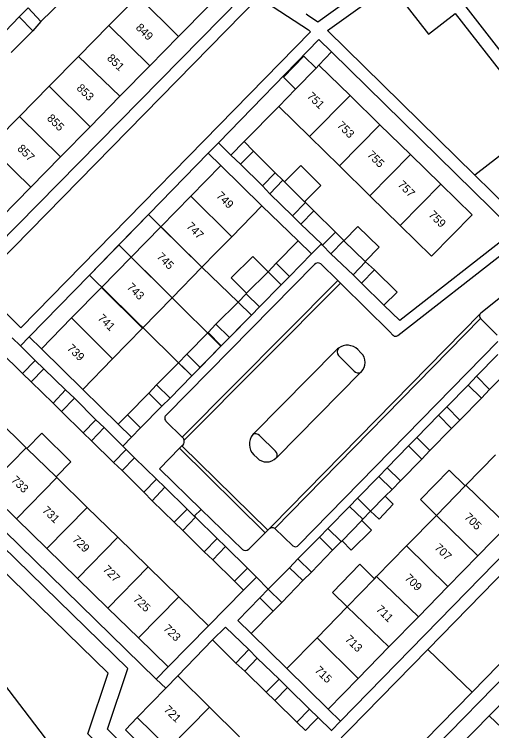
# Model space of a CAD drawing. Extents: x 194485 to 197793, y 468269 to 470822.
# Drawn here: x 196200.5 to 196270.4, y 470180.1 to 470284.9 of the extents above; entities that cross this region are included whole.
import ezdxf

# ---------------------------------------------------------------- set-up
doc = ezdxf.new("R2010")
doc.units = 0
for name, color, linetype in [('BGT grensvlak begroeid terreindeel', 7, 'Continuous'), ('BGT grensvlak gebouwinstallatie plus 1', 7, 'Continuous'), ('BGT grensvlak onbegroeid terreindeel', 7, 'Continuous'), ('BGT grensvlak pand op maaiveld', 7, 'Continuous'), ('BGT grensvlak pand op maaiveld LR', 7, 'Continuous'), ('BGT grensvlak waterdeel', 7, 'Continuous'), ('BGT grensvlak wegdeel', 7, 'Continuous'), ('BGT lijnelement scheiding walbescherming', 7, 'Continuous'), ('BGT tekst huisnummerreeks', 7, 'Continuous'), ('GEM grensvlak WOZ_BRK percelen', 7, 'Continuous')]:
    doc.layers.add(name, color=color, linetype=linetype)

msp = doc.modelspace()

# ---------------------------------------------------------------- linework, layer by layer
at = {"layer": 'BGT grensvlak begroeid terreindeel'}
for p, q in [((196277.59, 470268.85), (196267.91, 470261.31)), ((196267.54, 470185.72), (196261.02, 470191.94))]:
    msp.add_line(p, q, dxfattribs=at)
for points in [[(196255.57, 470289.12), (196261.14, 470281.96), (196265.05, 470285)], [(196261.33, 470105.93), (196264.15, 470112.99), (196265.39, 470122.16), (196234.6, 470152.43), (196229.72, 470161.34), (196211.27, 470179.6), (196214.25, 470188.46), (196192, 470210.14), (196182.11, 470219.78), (196177.92, 470227.72)]]:
    msp.add_lwpolyline(points, dxfattribs=at)
at = {"layer": 'BGT grensvlak gebouwinstallatie plus 1'}
for p, q in [((196202.54, 470285.81), (196201.23, 470284.48)), ((196204.4, 470283.79), (196203.2, 470282.46)), ((196232.2, 470264.27), (196234.15, 470266.24)), ((196234.15, 470266.24), (196235.52, 470264.86)), ((196232.2, 470264.27), (196233.61, 470262.92)), ((196239.82, 470260.61), (196238.69, 470261.67)), ((196237.93, 470258.58), (196236.82, 470259.77)), ((196243.12, 470257.32), (196244.35, 470256.12)), ((196242.45, 470254.16), (196241.23, 470255.36)), ((196247.51, 470252.98), (196248.74, 470251.78)), ((196245.63, 470251.11), (196246.86, 470249.82)), ((196237.66, 470247.2), (196238.84, 470248.46)), ((196251.92, 470248.67), (196253.23, 470247.5)), ((196239.57, 470245.27), (196240.78, 470246.5)), ((196250.12, 470246.75), (196251.31, 470245.53)), ((196233.26, 470242.77), (196234.45, 470243.99)), ((196235.21, 470240.84), (196236.41, 470242.05)), ((196228.89, 470238.32), (196230.03, 470239.55)), ((196230.81, 470236.36), (196232.01, 470237.59)), ((196224.52, 470233.9), (196225.75, 470235.15)), ((196203.57, 470234.23), (196204.81, 470233.01)), ((196226.48, 470231.96), (196227.69, 470233.19)), ((196202.96, 470231.12), (196201.72, 470232.33)), ((196266.95, 470230.62), (196268.16, 470231.92)), ((196220.2, 470229.42), (196221.3, 470230.67)), ((196209.3, 470228.69), (196208, 470229.91)), ((196270.06, 470229.96), (196268.88, 470228.69)), ((196222.11, 470227.52), (196223.31, 470228.73)), ((196207.43, 470226.78), (196206.18, 470227.98)), ((196262.61, 470226.2), (196263.82, 470227.43)), ((196217.05, 470226.28), (196215.7, 470224.91)), ((196212.46, 470225.55), (196213.65, 470224.4)), ((196265.74, 470225.51), (196264.53, 470224.27)), ((196215.7, 470224.91), (196217.66, 470222.99)), ((196219, 470224.35), (196217.66, 470222.99)), ((196211.81, 470222.49), (196210.6, 470223.65)), ((196259.41, 470222.96), (196258.21, 470221.72)), ((196218.1, 470219.99), (196216.88, 470221.2)), ((196261.36, 470221.03), (196260.18, 470219.8)), ((196216.27, 470218.12), (196215.02, 470219.31)), ((196255.09, 470218.53), (196253.86, 470217.25)), ((196259.95, 470213.86), (196264.17, 470218.18)), ((196264.17, 470218.18), (196266.52, 470215.89)), ((196222.56, 470215.67), (196221.31, 470216.84)), ((196257.05, 470216.63), (196255.81, 470215.37)), ((196220.7, 470213.7), (196219.47, 470214.95)), ((196249.59, 470212.87), (196250.74, 470214.07)), ((196255.97, 470213.2), (196254.8, 470214.35)), ((196262.29, 470211.56), (196259.95, 470213.86)), ((196253.9, 470211.01), (196255.97, 470213.2)), ((196226.85, 470211.45), (196225.8, 470212.49)), ((196252.66, 470212.18), (196251.53, 470210.99)), ((196252.66, 470212.18), (196253.9, 470211.01)), ((196225.17, 470209.36), (196223.92, 470210.57)), ((196227.02, 470211.29), (196226.85, 470211.45)), ((196251.38, 470210.83), (196252.79, 470209.4)), ((196246.42, 470209.66), (196245.16, 470208.36)), ((196252.79, 470209.4), (196249.84, 470206.48)), ((196231.43, 470206.99), (196230.2, 470208.2)), ((196248.37, 470207.74), (196247.08, 470206.45)), ((196249.84, 470206.48), (196248.48, 470207.85)), ((196229.56, 470205.05), (196228.32, 470206.25)), ((196242.02, 470205.2), (196240.81, 470203.9)), ((196247.07, 470200.3), (196251.11, 470204.4)), ((196251.11, 470204.4), (196253.25, 470202.3)), ((196234.65, 470203.85), (196235.96, 470202.51)), ((196243.99, 470203.25), (196242.75, 470202.04)), ((196234.07, 470200.6), (196235.96, 470202.51)), ((196232.72, 470201.94), (196234.07, 470200.6)), ((196236.47, 470199.48), (196237.68, 470200.75)), ((196249.23, 470198.19), (196247.07, 470200.3)), ((196239.66, 470198.8), (196238.42, 470197.54)), ((196234.86, 470191.94), (196236.07, 470190.69)), ((196234.26, 470188.76), (196232.95, 470189.95)), ((196239.27, 470187.62), (196240.48, 470186.4)), ((196238.62, 470184.48), (196237.37, 470185.68)), ((196243.71, 470183.23), (196244.99, 470181.98)), ((196241.86, 470181.33), (196243.13, 470180.09)), ((196243.15, 470180.11), (196244.22, 470181.2)), ((196244.22, 470181.2), (196244.86, 470181.85)), ((196244.99, 470181.98), (196244.86, 470181.85)), ((196243.13, 470180.09), (196243.15, 470180.11))]:
    msp.add_line(p, q, dxfattribs=at)
for points in [[(196241.69, 470273.92), (196239.9, 470275.65), (196242.9, 470278.73), (196244.68, 470276.99)], [(196240.08, 470260.36), (196242.46, 470262.74), (196245.39, 470259.8), (196243.01, 470257.42)], [(196251.87, 470248.72), (196253.9, 470250.79), (196250.81, 470253.82), (196248.77, 470251.75)], [(196234.51, 470244.05), (196232.26, 470246.29), (196235.41, 470249.44), (196237.66, 470247.2)], [(196206.62, 470217.18), (196208.79, 470219.41), (196204.51, 470223.58), (196202.34, 470221.36)]]:
    msp.add_lwpolyline(points, dxfattribs=at)
at = {"layer": 'BGT grensvlak onbegroeid terreindeel'}
for p, q in [((196245.11, 470277.43), (196246.93, 470279.37)), ((196234.15, 470266.24), (196239.23, 470271.39))]:
    msp.add_line(p, q, dxfattribs=at)
at = {"layer": 'BGT grensvlak pand op maaiveld'}
for p, q in [((196214.36, 470283.21), (196218.61, 470287.52)), ((196207.65, 470287.04), (196204.4, 470283.79)), ((196228.91, 470286.08), (196224.55, 470281.63)), ((196204.4, 470283.79), (196202.54, 470285.81)), ((196201.23, 470284.48), (196198.15, 470281.32)), ((196201.23, 470284.48), (196203.2, 470282.46)), ((196209.89, 470278.68), (196214.36, 470283.21)), ((196203.2, 470282.46), (196200.05, 470279.29)), ((196224.55, 470281.63), (196220.34, 470277.33)), ((196205.61, 470274.34), (196209.89, 470278.68)), ((196220.34, 470277.33), (196215.96, 470272.87)), ((196244.68, 470276.99), (196241.69, 470273.92)), ((196245.11, 470277.43), (196244.68, 470276.99)), ((196249.66, 470272.99), (196245.11, 470277.43)), ((196201.26, 470269.92), (196205.61, 470274.34)), ((196241.69, 470273.92), (196239.23, 470271.39)), ((196215.96, 470272.87), (196211.6, 470268.42)), ((196249.66, 470272.99), (196254.03, 470268.72)), ((196239.23, 470271.39), (196243.73, 470266.98)), ((196196.88, 470265.49), (196201.26, 470269.92)), ((196211.6, 470268.42), (196207.28, 470264.02)), ((196254.03, 470268.72), (196258.5, 470264.36)), ((196248.09, 470262.7), (196243.73, 470266.98)), ((196207.28, 470264.02), (196202.91, 470259.56)), ((196235.52, 470264.86), (196233.61, 470262.92)), ((196238.69, 470261.67), (196235.52, 470264.86)), ((196258.5, 470264.36), (196262.96, 470260.01)), ((196226.33, 470258.24), (196230.73, 470262.74)), ((196230.73, 470262.74), (196236.76, 470256.84)), ((196233.61, 470262.92), (196236.82, 470259.77)), ((196252.55, 470258.33), (196248.09, 470262.7)), ((196236.82, 470259.77), (196238.69, 470261.67)), ((196239.82, 470260.61), (196237.93, 470258.58)), ((196240.08, 470260.36), (196239.82, 470260.61)), ((196243.01, 470257.42), (196240.08, 470260.36)), ((196202.91, 470259.56), (196198.62, 470255.2)), ((196221.96, 470253.78), (196226.33, 470258.24)), ((196237.93, 470258.58), (196241.23, 470255.36)), ((196257.01, 470253.96), (196252.55, 470258.33)), ((196236.76, 470256.84), (196232.34, 470252.32)), ((196241.23, 470255.36), (196243.12, 470257.32)), ((196243.12, 470257.32), (196243.01, 470257.42)), ((196242.45, 470254.16), (196244.35, 470256.12)), ((196244.35, 470256.12), (196247.51, 470252.98)), ((196221.96, 470253.78), (196217.63, 470249.36)), ((196245.46, 470251.27), (196242.45, 470254.16)), ((196247.51, 470252.98), (196245.63, 470251.11)), ((196242.08, 470251.73), (196238.84, 470248.46)), ((196244.03, 470249.81), (196242.08, 470251.73)), ((196248.74, 470251.78), (196246.86, 470249.82)), ((196248.77, 470251.75), (196248.74, 470251.78)), ((196251.87, 470248.72), (196248.77, 470251.75)), ((196245.63, 470251.11), (196245.46, 470251.27)), ((196217.63, 470249.36), (196213.26, 470244.9)), ((196240.78, 470246.5), (196244.03, 470249.81)), ((196250.12, 470246.75), (196246.86, 470249.82)), ((196238.84, 470248.46), (196240.78, 470246.5)), ((196250.12, 470246.75), (196251.92, 470248.67)), ((196251.92, 470248.67), (196251.87, 470248.72)), ((196227.98, 470247.86), (196223.62, 470243.39)), ((196253.23, 470247.5), (196251.31, 470245.53)), ((196237.66, 470247.2), (196234.51, 470244.05)), ((196239.57, 470245.27), (196237.66, 470247.2)), ((196236.41, 470242.05), (196239.57, 470245.27)), ((196254.62, 470242.29), (196251.31, 470245.53)), ((196213.26, 470244.9), (196208.9, 470240.44)), ((196219.26, 470238.93), (196223.62, 470243.39)), ((196234.51, 470244.05), (196234.45, 470243.99)), ((196234.45, 470243.99), (196236.41, 470242.05)), ((196233.26, 470242.77), (196230.03, 470239.55)), ((196235.21, 470240.84), (196233.26, 470242.77)), ((196208.9, 470240.44), (196204.48, 470235.93)), ((196232.01, 470237.59), (196235.21, 470240.84)), ((196214.9, 470234.47), (196219.26, 470238.93)), ((196230.03, 470239.55), (196232.01, 470237.59)), ((196228.89, 470238.32), (196225.75, 470235.15)), ((196230.81, 470236.36), (196228.89, 470238.32)), ((196200.21, 470237.52), (196201.4, 470236.36)), ((196201.4, 470236.36), (196203.57, 470234.23)), ((196204.48, 470235.93), (196210.53, 470229.99)), ((196227.69, 470233.19), (196230.81, 470236.36)), ((196201.72, 470232.33), (196198.33, 470235.57)), ((196225.75, 470235.15), (196227.69, 470233.19)), ((196268.16, 470231.92), (196271.29, 470235.1)), ((196203.57, 470234.23), (196201.72, 470232.33)), ((196210.53, 470229.99), (196214.9, 470234.47)), ((196224.52, 470233.9), (196221.3, 470230.67)), ((196226.48, 470231.96), (196224.52, 470233.9)), ((196204.81, 470233.01), (196202.96, 470231.12)), ((196208, 470229.91), (196204.81, 470233.01)), ((196273.22, 470233.17), (196270.06, 470229.96)), ((196223.31, 470228.73), (196226.48, 470231.96)), ((196270.06, 470229.96), (196268.16, 470231.92)), ((196202.96, 470231.12), (196206.18, 470227.98)), ((196221.3, 470230.67), (196223.31, 470228.73)), ((196263.82, 470227.43), (196266.95, 470230.62)), ((196266.95, 470230.62), (196268.88, 470228.69)), ((196206.18, 470227.98), (196208, 470229.91)), ((196220.2, 470229.42), (196217.05, 470226.28)), ((196222.11, 470227.52), (196220.2, 470229.42)), ((196209.3, 470228.69), (196207.43, 470226.78)), ((196212.46, 470225.55), (196209.3, 470228.69)), ((196268.88, 470228.69), (196265.74, 470225.51)), ((196219, 470224.35), (196222.11, 470227.52)), ((196265.74, 470225.51), (196263.82, 470227.43)), ((196207.43, 470226.78), (196210.6, 470223.65)), ((196217.05, 470226.28), (196219, 470224.35)), ((196197.79, 470225.81), (196202.25, 470221.45)), ((196210.6, 470223.65), (196212.46, 470225.55)), ((196259.41, 470222.96), (196262.61, 470226.2)), ((196262.61, 470226.2), (196264.53, 470224.27)), ((196213.65, 470224.4), (196211.81, 470222.49)), ((196216.38, 470221.69), (196213.65, 470224.4)), ((196264.53, 470224.27), (196261.36, 470221.03)), ((196211.81, 470222.49), (196215.02, 470219.31)), ((196261.36, 470221.03), (196259.41, 470222.96)), ((196202.25, 470221.45), (196202.34, 470221.36)), ((196202.34, 470221.36), (196206.62, 470217.18)), ((196215.02, 470219.31), (196216.88, 470221.2)), ((196216.88, 470221.2), (196216.38, 470221.69)), ((196255.09, 470218.53), (196258.21, 470221.72)), ((196258.21, 470221.72), (196260.18, 470219.8)), ((196218.1, 470219.99), (196216.27, 470218.12)), ((196221.31, 470216.84), (196218.1, 470219.99)), ((196266.62, 470216), (196270.93, 470220.41)), ((196260.18, 470219.8), (196257.05, 470216.63)), ((196216.27, 470218.12), (196219.47, 470214.95)), ((196257.05, 470216.63), (196255.09, 470218.53)), ((196206.62, 470217.18), (196206.72, 470217.09)), ((196211.18, 470212.73), (196206.72, 470217.09)), ((196219.47, 470214.95), (196221.31, 470216.84)), ((196250.74, 470214.07), (196253.86, 470217.25)), ((196253.86, 470217.25), (196255.81, 470215.37)), ((196262.29, 470211.56), (196266.52, 470215.89)), ((196266.52, 470215.89), (196266.62, 470216)), ((196200.8, 470211.06), (196196.33, 470215.42)), ((196222.56, 470215.67), (196220.7, 470213.7)), ((196225.8, 470212.49), (196222.56, 470215.67)), ((196255.81, 470215.37), (196254.8, 470214.35)), ((196220.7, 470213.7), (196223.92, 470210.57)), ((196252.66, 470212.18), (196250.74, 470214.07)), ((196254.8, 470214.35), (196252.66, 470212.18)), ((196215.65, 470208.37), (196211.18, 470212.73)), ((196246.42, 470209.66), (196249.59, 470212.87)), ((196251.53, 470210.99), (196249.59, 470212.87)), ((196223.92, 470210.57), (196225.8, 470212.49)), ((196200.8, 470211.06), (196205.26, 470206.71)), ((196227.02, 470211.29), (196225.17, 470209.36)), ((196230.2, 470208.2), (196227.02, 470211.29)), ((196248.48, 470207.85), (196251.38, 470210.83)), ((196251.38, 470210.83), (196251.53, 470210.99)), ((196257.93, 470207.1), (196262.29, 470211.56)), ((196246.42, 470209.66), (196248.37, 470207.74)), ((196272.71, 470210.1), (196268.37, 470205.65)), ((196225.17, 470209.36), (196228.32, 470206.25)), ((196220.11, 470204.01), (196215.65, 470208.37)), ((196228.32, 470206.25), (196230.2, 470208.2)), ((196242.02, 470205.2), (196245.16, 470208.36)), ((196245.16, 470208.36), (196247.08, 470206.45)), ((196248.37, 470207.74), (196248.48, 470207.85)), ((196205.26, 470206.71), (196209.73, 470202.35)), ((196231.43, 470206.99), (196229.56, 470205.05)), ((196234.65, 470203.85), (196231.43, 470206.99)), ((196247.08, 470206.45), (196243.99, 470203.25)), ((196253.54, 470202.6), (196257.93, 470207.1)), ((196268.37, 470205.65), (196263.98, 470201.16)), ((196229.56, 470205.05), (196232.72, 470201.94)), ((196243.99, 470203.25), (196242.02, 470205.2)), ((196224.57, 470199.65), (196220.11, 470204.01)), ((196232.72, 470201.94), (196234.65, 470203.85)), ((196237.68, 470200.75), (196240.81, 470203.9)), ((196240.81, 470203.9), (196242.75, 470202.04)), ((196209.73, 470202.35), (196214.2, 470197.99)), ((196249.23, 470198.19), (196253.25, 470202.3)), ((196253.25, 470202.3), (196253.54, 470202.6)), ((196242.75, 470202.04), (196239.66, 470198.8)), ((196263.98, 470201.16), (196259.66, 470196.73)), ((196239.66, 470198.8), (196237.68, 470200.75)), ((196228.93, 470195.39), (196224.57, 470199.65)), ((196236.47, 470199.48), (196238.42, 470197.54)), ((196214.2, 470197.99), (196218.67, 470193.64)), ((196244.83, 470193.67), (196249.23, 470198.19)), ((196238.42, 470197.54), (196235.16, 470194.27)), ((196259.66, 470196.73), (196255.33, 470192.31)), ((196223.01, 470189.4), (196228.93, 470195.39)), ((196218.67, 470193.64), (196223.01, 470189.4)), ((196232.95, 470189.95), (196229.54, 470193.33)), ((196240.42, 470189.17), (196244.83, 470193.67)), ((196234.86, 470191.94), (196232.95, 470189.95)), ((196255.33, 470192.31), (196250.86, 470187.72)), ((196234.26, 470188.76), (196236.07, 470190.69)), ((196236.07, 470190.69), (196239.27, 470187.62)), ((196237.37, 470185.68), (196234.26, 470188.76)), ((196246.45, 470183.22), (196240.42, 470189.17)), ((196224.42, 470188.07), (196222.67, 470186.26)), ((196229.07, 470183.49), (196224.42, 470188.07)), ((196239.27, 470187.62), (196237.37, 470185.68)), ((196250.86, 470187.72), (196246.45, 470183.22)), ((196270.03, 470182.26), (196274.4, 470186.71)), ((196218.5, 470181.99), (196222.67, 470186.26)), ((196238.62, 470184.48), (196240.48, 470186.4)), ((196240.48, 470186.4), (196243.71, 470183.23)), ((196241.86, 470181.33), (196238.62, 470184.48)), ((196229.07, 470183.49), (196233.49, 470179.14)), ((196243.71, 470183.23), (196241.86, 470181.33)), ((196265.66, 470177.8), (196270.03, 470182.26)), ((196223.12, 470177.47), (196218.5, 470181.99))]:
    msp.add_line(p, q, dxfattribs=at)
for points in [[(196257.01, 470253.96), (196261.58, 470249.48), (196267.54, 470255.54), (196262.96, 470260.01)], [(196232.34, 470252.32), (196230.07, 470250), (196227.98, 470247.86)], [(196254.62, 470242.29), (196256.54, 470244.24), (196253.23, 470247.5)], [(196235.16, 470194.27), (196233.23, 470196.16), (196236.47, 470199.48)], [(196229.54, 470193.33), (196231.44, 470195.22), (196234.86, 470191.94)]]:
    msp.add_lwpolyline(points, dxfattribs=at)
at = {"layer": 'BGT grensvlak pand op maaiveld LR'}
for p, q in [((196218.61, 470287.52), (196224.55, 470281.63)), ((196220.34, 470277.33), (196214.36, 470283.21)), ((196209.89, 470278.68), (196215.96, 470272.87)), ((196211.6, 470268.42), (196205.61, 470274.34)), ((196249.66, 470272.99), (196243.73, 470266.98)), ((196201.26, 470269.92), (196207.28, 470264.02)), ((196248.09, 470262.7), (196254.03, 470268.72)), ((196202.91, 470259.56), (196196.88, 470265.49)), ((196252.55, 470258.33), (196258.5, 470264.36)), ((196257.01, 470253.96), (196262.96, 470260.01)), ((196226.33, 470258.24), (196232.34, 470252.32)), ((196221.96, 470253.78), (196227.98, 470247.86)), ((196217.63, 470249.36), (196223.62, 470243.39)), ((196213.26, 470244.9), (196219.26, 470238.93)), ((196208.9, 470240.44), (196214.9, 470234.47)), ((196196.33, 470215.42), (196202.25, 470221.45)), ((196200.8, 470211.06), (196206.72, 470217.09)), ((196266.62, 470216), (196272.71, 470210.1)), ((196205.26, 470206.71), (196211.18, 470212.73)), ((196262.29, 470211.56), (196268.37, 470205.65)), ((196209.73, 470202.35), (196215.65, 470208.37)), ((196257.93, 470207.1), (196263.98, 470201.16)), ((196214.2, 470197.99), (196220.11, 470204.01)), ((196253.54, 470202.6), (196259.66, 470196.73)), ((196218.67, 470193.64), (196224.57, 470199.65)), ((196249.23, 470198.19), (196255.33, 470192.31)), ((196244.83, 470193.67), (196250.86, 470187.72)), ((196223.12, 470177.47), (196229.07, 470183.49)), ((196270.03, 470182.26), (196276.13, 470176.37))]:
    msp.add_line(p, q, dxfattribs=at)
at = {"layer": 'BGT grensvlak waterdeel'}
msp.add_lwpolyline([(196255.32, 470113.07), (196199.73, 470185.92), (196171.28, 470222.64), (196169.41, 470225.05)], dxfattribs=at)
at = {"layer": 'BGT grensvlak wegdeel'}
for p, q in [((196235.15, 470288.82), (196195.87, 470248.86)), ((196195.04, 470245.35), (196236.3, 470287.39)), ((196265.05, 470285), (196277.59, 470268.85)), ((196246.93, 470279.37), (196273.47, 470253.33)), ((196256.64, 470237.86), (196303.3, 470274.3)), ((196230.39, 470266.07), (196228.89, 470264.53)), ((196230.39, 470266.07), (196232.2, 470264.27)), ((196230.73, 470262.74), (196228.89, 470264.53)), ((196274.85, 470254.5), (196267.91, 470261.31)), ((196236.76, 470256.84), (196242.08, 470251.73)), ((196245.46, 470251.27), (196244.03, 470249.81)), ((196245.37, 470248.35), (196247.86, 470245.9)), ((196222.76, 470226.28), (196244.46, 470248.26)), ((196247.86, 470245.9), (196225.09, 470223.02)), ((196248.24, 470245.53), (196225.37, 470222.55)), ((196247.86, 470245.9), (196248.24, 470245.53)), ((196274.31, 470245.59), (196268.78, 470241.12)), ((196238.26, 470210.04), (196268.7, 470241.03)), ((196238.63, 470209.66), (196268.77, 470240.35)), ((196268.74, 470240.37), (196268.77, 470240.35)), ((196268.77, 470240.35), (196271.21, 470237.92)), ((196255.41, 470238.46), (196255.98, 470237.9)), ((196202.69, 470237.69), (196201.4, 470236.36)), ((196204.48, 470235.93), (196202.69, 470237.69)), ((196271.3, 470237), (196242.12, 470207.21)), ((196235.55, 470223.54), (196247.67, 470235.79)), ((196251.25, 470235.35), (196250.79, 470235.81)), ((196250.28, 470232.66), (196247.96, 470234.95)), ((196251.21, 470232.46), (196238.92, 470220.03)), ((196251.21, 470232.46), (196251.27, 470232.52)), ((196210.53, 470229.99), (196215.7, 470224.91)), ((196225.09, 470223.02), (196222.69, 470225.36)), ((196238.72, 470220.97), (196236.4, 470223.26)), ((196217.66, 470222.99), (196216.38, 470221.69)), ((196225.15, 470222.95), (196225.09, 470223.02)), ((196224.68, 470221.37), (196225.05, 470221.75)), ((196224.68, 470221.37), (196237.23, 470209.01)), ((196225.05, 470221.75), (196225.2, 470221.9)), ((196225.05, 470221.75), (196237.61, 470209.38)), ((196287.6, 470221.73), (196248.26, 470181.45)), ((196236.04, 470219.96), (196235.57, 470220.42)), ((196238.92, 470220.03), (196238.87, 470219.98)), ((196261.02, 470191.94), (196289.23, 470220.78)), ((196227.86, 470212.43), (196226.85, 470211.45)), ((196227.86, 470212.43), (196233.9, 470206.57)), ((196237.61, 470209.38), (196237.83, 470209.59)), ((196237.83, 470209.59), (196238.26, 470210.04)), ((196234.82, 470206.62), (196237.23, 470209.01)), ((196237.23, 470209.01), (196237.61, 470209.38)), ((196235.96, 470202.51), (196237.68, 470200.75)), ((196228.93, 470195.39), (196234.07, 470200.6)), ((196255.2, 470170.6), (196281.41, 470197.41)), ((196235.16, 470194.27), (196240.42, 470189.17)), ((196224.42, 470188.07), (196229.54, 470193.33)), ((196247.25, 470177.87), (196261.02, 470191.94)), ((196223.01, 470189.4), (196221.27, 470187.62)), ((196221.27, 470187.62), (196222.67, 470186.26)), ((196246.45, 470183.22), (196248.26, 470181.45)), ((196244.99, 470181.98), (196246.93, 470180.09)), ((196248.26, 470181.45), (196246.93, 470180.09)), ((196246.93, 470180.09), (196246.89, 470180.04))]:
    msp.add_line(p, q, dxfattribs=at)
for points in [[(196285.01, 470262.4), (196268.71, 470283.34), (196264.8, 470288.39), (196261.17, 470293.11), (196278.64, 470304.61), (196279.74, 470303.29)], [(196254.61, 470290.69), (196244.96, 470283.72), (196243.45, 470284.74), (196243.21, 470284.9)], [(196267.91, 470261.31), (196246.35, 470282.48), (196255.57, 470289.12)], [(196236.3, 470287.39), (196243.56, 470282.61), (196243.85, 470282.31), (196201.48, 470238.99), (196195.04, 470245.35)], [(196230.39, 470266.07), (196245.09, 470281.16), (196246.93, 470279.37)], [(196228.89, 470264.53), (196211.49, 470246.71), (196202.69, 470237.69)], [(196273.47, 470253.33), (196273.67, 470253.14), (196256.92, 470240.06), (196254.62, 470242.29)], [(196255.41, 470238.46), (196248.48, 470245.29), (196248.24, 470245.53)], [(196232.05, 470162.28), (196231.73, 470162.87), (196214.14, 470180.28), (196217.12, 470189.15), (196184.37, 470221.07), (196180.12, 470229.34)], [(196185.61, 470222.45), (196190.12, 470217.99), (196221.27, 470187.62)], [(196227.86, 470212.43), (196221.76, 470218.38), (196224.68, 470221.37)], [(196289.23, 470220.78), (196296.22, 470215.09), (196267.54, 470185.72)], [(196241.28, 470207.09), (196238.65, 470209.65), (196238.63, 470209.66)], [(196267.54, 470185.72), (196253.74, 470171.59), (196247.25, 470177.87)], [(196218.5, 470181.99), (196216.79, 470180.18), (196230.35, 470166.76), (196232.15, 470164.99), (196232.2, 470165.04)]]:
    msp.add_lwpolyline(points, dxfattribs=at)
for centre, radius, start, end in [((196244.96, 470247.84), 0.657, 51.6386, 140.588), ((196269.1, 470240.73), 0.499, 142.3281, 225.1384), ((196269.18, 470240.65), 0.61, 130.1729, 141.2077), ((196256.33, 470238.26), 0.501, 225.4824, 307.9172), ((196249.2, 470234.29), 2.14, 125.2138, 135.4005), ((196248.71, 470235.49), 0.926, 143.6647, 216.0208), ((196249.24, 470234.25), 2.2, 45.3293, 125.4293), ((196249.85, 470233.93), 2, 315.3575, 45.3314), ((196250.89, 470233.27), 0.871, 225.0312, 291.334), ((196223.12, 470225.79), 0.603, 125.9727, 225.5545), ((196237.11, 470221.99), 2.2, 140.3141, 225.3549), ((196236.91, 470222.17), 1.93, 134.8939, 140.5989), ((196235.82, 470222.68), 0.815, 44.797, 119.5162), ((196224.6, 470222.39), 0.791, 27.281, 45.5458), ((196224.61, 470222.4), 0.774, 320.002, 10.9661), ((196224.58, 470222.39), 0.803, 11.2251, 26.6529), ((196237.44, 470221.38), 2, 225.3575, 315.3314), ((196238.22, 470220.37), 0.777, 333.9415, 50.0391), ((196238.27, 470209.07), 0.687, 58.4847, 130.7252), ((196234.33, 470207.12), 0.702, 232.3294, 314.7383), ((196241.64, 470207.58), 0.607, 234.0164, 323.1383)]:
    msp.add_arc(centre, radius, start, end, dxfattribs=at)
at = {"layer": 'BGT lijnelement scheiding walbescherming'}
msp.add_lwpolyline([(196255.32, 470113.07), (196199.73, 470185.92), (196171.28, 470222.64), (196169.41, 470225.05)], dxfattribs=at)
at = {"layer": 'GEM grensvlak WOZ_BRK percelen'}
msp.add_line((196215.82, 470251.15), (196230.75, 470236.3), dxfattribs=at)
for points in [[(196230.75, 470236.3), (196235.21, 470240.84), (196233.26, 470242.77), (196227.98, 470247.86), (196220.14, 470255.57), (196215.82, 470251.15)], [(196230.75, 470236.3), (196226.48, 470231.96), (196211.49, 470246.71), (196215.82, 470251.15)]]:
    msp.add_lwpolyline(points, dxfattribs=at)

# ---------------------------------------------------------------- texts
at = {"layer": 'BGT tekst huisnummerreeks'}
for s, rotation, p in [('849', 315.6, (196218.2, 470282.81)), ('851', 315.6, (196213.98, 470278.34)), ('853', 315.6, (196209.53, 470273.97)), ('751', 315.7, (196243.28, 470272.78)), ('855', 315.6, (196205.19, 470269.55)), ('753', 315.7, (196247.66, 470268.51)), ('857', 315.6, (196200.85, 470265.11)), ('755', 315.7, (196252.07, 470264.2)), ('757', 315.7, (196256.54, 470259.84)), ('749', 315.6, (196229.99, 470258.21)), ('759', 315.7, (196261.06, 470255.43)), ('747', 315.6, (196225.61, 470253.74)), ('745', 315.6, (196221.26, 470249.3)), ('743', 315.6, (196216.91, 470244.85)), ('741', 315.6, (196212.63, 470240.31)), ('739', 315.6, (196208.15, 470235.91)), ('733', 315.7, (196199.96, 470216.62)), ('731', 315.7, (196204.51, 470212.19)), ('705', 315.7, (196266.29, 470211.19)), ('729', 315.7, (196208.9, 470207.91)), ('707', 315.7, (196261.92, 470206.72)), ('727', 315.7, (196213.37, 470203.55)), ('709', 315.7, (196257.56, 470202.26)), ('725', 315.7, (196217.83, 470199.2)), ('711', 315.7, (196253.37, 470197.71)), ('723', 315.7, (196222.24, 470194.9)), ('713', 315.7, (196248.84, 470193.33)), ('715', 315.7, (196244.4, 470188.79)), ('721', 315.6, (196222.3, 470183.03))]:
    msp.add_text(s, height=1.2, rotation=rotation, dxfattribs=at).set_placement(p)

doc.saveas('drawing.dxf')
